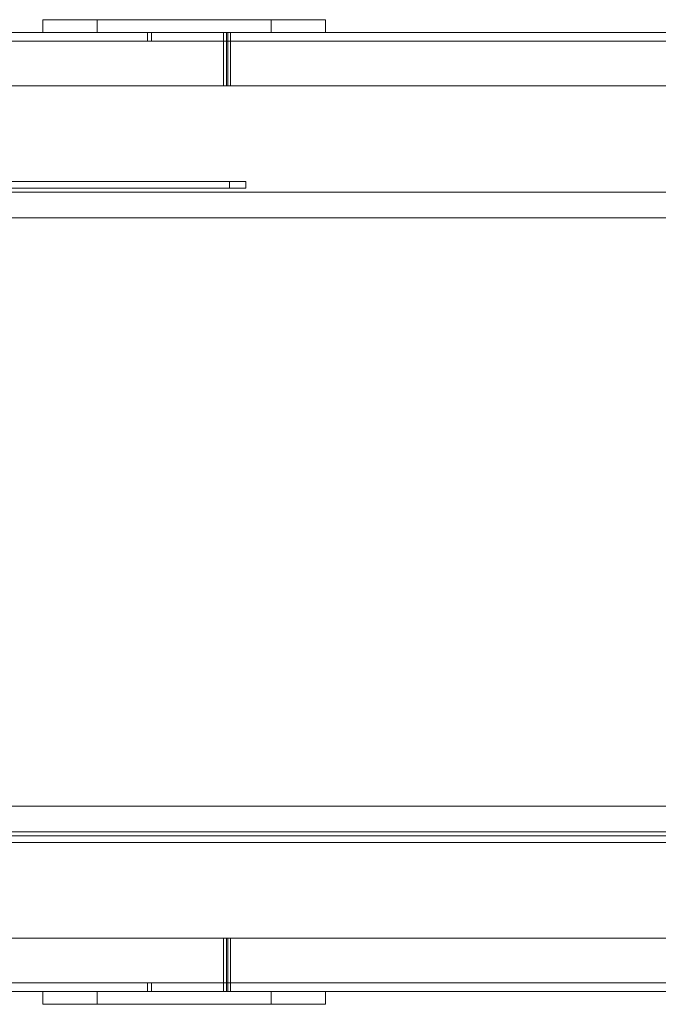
# Model space of a CAD drawing. Header units: millimetres. Extents: x -3490 to 61924, y -72580 to 6847.
# Tile 637 of 656: x 26546 to 26846, y -20911 to -20449. Entities that reach past the tile are written whole.
import ezdxf

# ---------------------------------------------------------------- set-up
doc = ezdxf.new("R2010")
doc.units = ezdxf.units.MM
doc.layers.add('superior_C10', color=7, linetype='Continuous', lineweight=0)

msp = doc.modelspace()

# ---------------------------------------------------------------- linework, layer by layer
at = {"layer": 'superior_C10'}
for p, q in [((26556.668, -20455), (26556.668, -20449)), ((26556.668, -20449), (26663.917, -20449)), ((26556.668, -20449), (26582.229, -20449)), ((26689.478, -20449), (26582.229, -20449)), ((26582.229, -20449), (26582.229, -20455)), ((26663.917, -20449), (26663.917, -20455)), ((26689.478, -20449), (26663.917, -20449)), ((26689.478, -20455), (26689.478, -20449)), ((18725.079, -20455), (27941.576, -20455)), ((27942.91, -20455), (18726.412, -20455)), ((27963.137, -20455), (18746.639, -20455)), ((18747.306, -20455), (27963.804, -20455)), ((27965.137, -20455), (18748.639, -20455)), ((25437.815, -20455), (26605.847, -20455)), ((25473.601, -20455), (26641.633, -20455)), ((26642.966, -20455), (25474.934, -20455)), ((26663.917, -20455), (26556.668, -20455)), ((26556.668, -20455), (26582.229, -20455)), ((26582.229, -20455), (26689.478, -20455)), ((26605.847, -20455), (26605.847, -20459)), ((26642.966, -20455), (26605.847, -20455)), ((26607.797, -20459), (26607.797, -20455)), ((26607.797, -20455), (27775.829, -20455)), ((26607.797, -20455), (26644.916, -20455)), ((26641.633, -20455), (26641.633, -20480)), ((26642.966, -20455), (26641.633, -20455)), ((26642.966, -20459), (26642.966, -20455)), ((26642.966, -20480), (26642.966, -20455)), ((26643.583, -20480), (26643.583, -20455)), ((26643.583, -20455), (27811.615, -20455)), ((26643.583, -20455), (26644.916, -20455)), ((27812.948, -20455), (26644.916, -20455)), ((26644.916, -20455), (26644.916, -20459)), ((26644.916, -20455), (26644.916, -20480)), ((26663.917, -20455), (26689.478, -20455)), ((27941.576, -20459), (18725.079, -20459)), ((18746.639, -20459), (27963.137, -20459)), ((18926.612, -20459), (27811.615, -20459)), ((27812.948, -20459), (18927.945, -20459)), ((26605.847, -20459), (25437.815, -20459)), ((25474.934, -20459), (26642.966, -20459)), ((26605.847, -20459), (26642.966, -20459)), ((27775.829, -20459), (26607.797, -20459)), ((26607.797, -20459), (26644.916, -20459)), ((26644.916, -20459), (27812.948, -20459)), ((27941.576, -20480), (18725.079, -20480)), ((18726.412, -20480), (27942.91, -20480)), ((27963.804, -20480), (18747.306, -20480)), ((18748.639, -20480), (27965.137, -20480)), ((26641.633, -20480), (25473.601, -20480)), ((25474.934, -20480), (26642.966, -20480)), ((26641.633, -20480), (26642.966, -20480)), ((27811.615, -20480), (26643.583, -20480)), ((26643.583, -20480), (26644.916, -20480)), ((26644.916, -20480), (27812.948, -20480)), ((18890.279, -20525), (26644.3, -20525)), ((26652.079, -20525), (18898.059, -20525)), ((26644.3, -20525), (26644.3, -20528)), ((26652.079, -20525), (26644.3, -20525)), ((26652.079, -20528), (26652.079, -20525)), ((18808.22, -20530), (27888.22, -20530)), ((27888.886, -20530), (18808.886, -20530)), ((18831.114, -20530), (27911.114, -20530)), ((27911.78, -20530), (18831.78, -20530)), ((26644.3, -20528), (18890.279, -20528)), ((18898.059, -20528), (26652.079, -20528)), ((18898.696, -20530), (27842.198, -20530)), ((27842.865, -20530), (18899.362, -20530)), ((26644.3, -20528), (26652.079, -20528)), ((27811.615, -20542), (18926.612, -20542)), ((18927.945, -20542), (27812.948, -20542)), ((18926.612, -20818), (27811.615, -20818)), ((27812.948, -20818), (18927.945, -20818)), ((27888.22, -20830), (18808.22, -20830)), ((18808.886, -20830), (27888.886, -20830)), ((27911.114, -20830), (18831.114, -20830)), ((18831.78, -20830), (27911.78, -20830)), ((27842.198, -20830), (18898.696, -20830)), ((18899.362, -20830), (27842.865, -20830)), ((18890.279, -20832), (27853.281, -20832)), ((27853.281, -20835), (18890.279, -20835)), ((27861.061, -20832), (18898.059, -20832)), ((18898.059, -20835), (27861.061, -20835)), ((18725.079, -20880), (27941.576, -20880)), ((27942.91, -20880), (18726.412, -20880)), ((18747.306, -20880), (27963.804, -20880)), ((27965.137, -20880), (18748.639, -20880)), ((25473.601, -20880), (26641.633, -20880)), ((26642.966, -20880), (25474.934, -20880)), ((26641.633, -20880), (26641.633, -20905)), ((26642.966, -20880), (26641.633, -20880)), ((26642.966, -20905), (26642.966, -20880)), ((26643.583, -20905), (26643.583, -20880)), ((26643.583, -20880), (27811.615, -20880)), ((26643.583, -20880), (26644.916, -20880)), ((27812.948, -20880), (26644.916, -20880)), ((26644.916, -20880), (26644.916, -20905)), ((18725.079, -20901), (27941.576, -20901)), ((27941.576, -20905), (18725.079, -20905)), ((18726.412, -20905), (27942.91, -20905)), ((27963.137, -20901), (18746.639, -20901)), ((18746.639, -20905), (27963.137, -20905)), ((27963.804, -20905), (18747.306, -20905)), ((18748.639, -20905), (27965.137, -20905)), ((27811.615, -20901), (18926.612, -20901)), ((18927.945, -20901), (27812.948, -20901)), ((25437.815, -20901), (26605.847, -20901)), ((26605.847, -20905), (25437.815, -20905)), ((26641.633, -20905), (25473.601, -20905)), ((26642.966, -20901), (25474.934, -20901)), ((25474.934, -20905), (26642.966, -20905)), ((26556.668, -20911), (26556.668, -20905)), ((26556.668, -20905), (26663.917, -20905)), ((26556.668, -20905), (26582.229, -20905)), ((26689.478, -20905), (26582.229, -20905)), ((26582.229, -20905), (26582.229, -20911)), ((26605.847, -20901), (26605.847, -20905)), ((26642.966, -20901), (26605.847, -20901)), ((26605.847, -20905), (26642.966, -20905)), ((26607.797, -20905), (26607.797, -20901)), ((26607.797, -20901), (27775.829, -20901)), ((26607.797, -20901), (26644.916, -20901)), ((27775.829, -20905), (26607.797, -20905)), ((26607.797, -20905), (26644.916, -20905)), ((26641.633, -20905), (26642.966, -20905)), ((26642.966, -20905), (26642.966, -20901)), ((27811.615, -20905), (26643.583, -20905)), ((26643.583, -20905), (26644.916, -20905)), ((27812.948, -20901), (26644.916, -20901)), ((26644.916, -20901), (26644.916, -20905)), ((26644.916, -20905), (27812.948, -20905)), ((26663.917, -20905), (26663.917, -20911)), ((26689.478, -20905), (26663.917, -20905)), ((26689.478, -20911), (26689.478, -20905)), ((26663.917, -20911), (26556.668, -20911)), ((26556.668, -20911), (26582.229, -20911)), ((26582.229, -20911), (26689.478, -20911)), ((26663.917, -20911), (26689.478, -20911))]:
    msp.add_line(p, q, dxfattribs=at)

doc.saveas('drawing.dxf')
